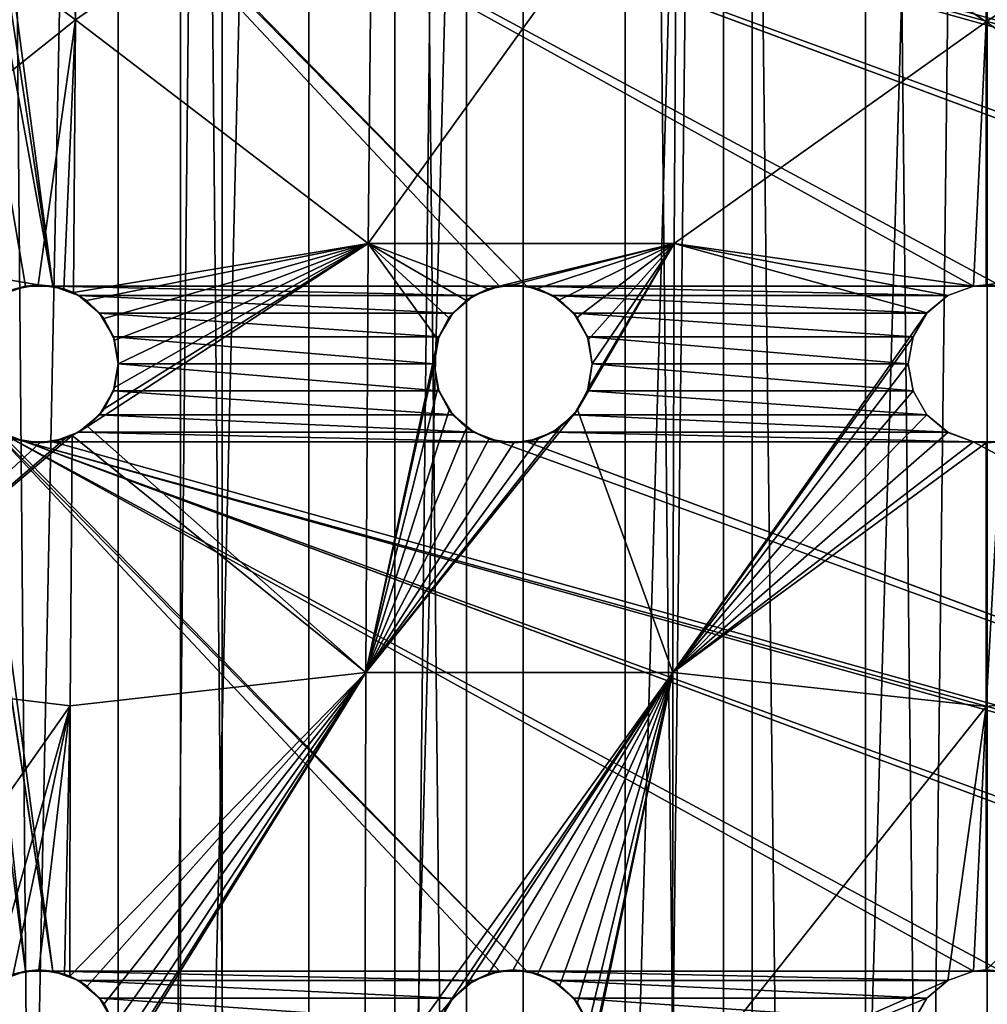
# Model space of a CAD drawing. Header units: millimetres. Extents: x -182 to 217, y -96 to 236.
# Tile 438 of 458: x 148 to 157, y 193 to 202. Entities that reach past the tile are written whole.
import ezdxf

# ---------------------------------------------------------------- set-up
doc = ezdxf.new("R2010")
doc.units = ezdxf.units.MM
doc.header["$LTSCALE"] = 52.148148
for name, color, linetype in [('1029', 7, 'CONTINUOUS'), ('1030', 7, 'CONTINUOUS'), ('1032', 7, 'CONTINUOUS'), ('1039', 7, 'CONTINUOUS'), ('1044', 7, 'CONTINUOUS'), ('1051', 7, 'CONTINUOUS'), ('1052', 7, 'CONTINUOUS'), ('1053', 7, 'CONTINUOUS'), ('1069', 7, 'CONTINUOUS'), ('1070', 7, 'CONTINUOUS'), ('1071', 7, 'CONTINUOUS'), ('1087', 7, 'CONTINUOUS'), ('1088', 7, 'CONTINUOUS'), ('1089', 7, 'CONTINUOUS'), ('1135', 7, 'CONTINUOUS')]:
    doc.layers.add(name, color=color, linetype=linetype)

msp = doc.modelspace()

# ---------------------------------------------------------------- linework, layer by layer
at = {"layer": '1029', "color": 7, "linetype": 'CONTINUOUS', "true_color": 0xaaaaaa}
for points in [[(149.9862, 233.5, -8.2561), (147.8455, 25.5, -6.9443), (147.8454, 233.5, -6.9443), (149.9862, 233.5, -8.2561)], [(149.9863, 25.5, -8.2562), (147.8455, 25.5, -6.9443), (149.9862, 233.5, -8.2561), (149.9863, 25.5, -8.2562)], [(152.3057, 233.5, -9.2169), (149.9863, 25.5, -8.2562), (149.9862, 233.5, -8.2561), (152.3057, 233.5, -9.2169)], [(152.3059, 25.5, -9.217), (149.9863, 25.5, -8.2562), (152.3057, 233.5, -9.2169), (152.3059, 25.5, -9.217)], [(154.747, 233.5, -9.803), (152.3059, 25.5, -9.217), (152.3057, 233.5, -9.2169), (154.747, 233.5, -9.803)], [(154.7472, 25.5, -9.803), (152.3059, 25.5, -9.217), (154.747, 233.5, -9.803), (154.7472, 25.5, -9.803)], [(157.25, 233.5, -10), (154.7472, 25.5, -9.803), (154.747, 233.5, -9.803), (157.25, 233.5, -10)], [(157.25, 25.5, -10), (154.7472, 25.5, -9.803), (157.25, 233.5, -10), (157.25, 25.5, -10)]]:
    msp.add_3dface(points, dxfattribs=at)
at = {"layer": '1030', "color": 7, "linetype": 'CONTINUOUS', "true_color": 0xaaaaaa}
for points in [[(147.8454, 233.5, 18.9443), (147.8455, 25.5, 18.9443), (149.9862, 233.5, 20.2561), (147.8454, 233.5, 18.9443)], [(147.8455, 25.5, 18.9443), (149.9863, 25.5, 20.2562), (149.9862, 233.5, 20.2561), (147.8455, 25.5, 18.9443)], [(149.9862, 233.5, 20.2561), (149.9863, 25.5, 20.2562), (152.3057, 233.5, 21.2169), (149.9862, 233.5, 20.2561)], [(149.9863, 25.5, 20.2562), (152.3059, 25.5, 21.217), (152.3057, 233.5, 21.2169), (149.9863, 25.5, 20.2562)], [(152.3057, 233.5, 21.2169), (152.3059, 25.5, 21.217), (154.747, 233.5, 21.803), (152.3057, 233.5, 21.2169)], [(152.3059, 25.5, 21.217), (154.7472, 25.5, 21.803), (154.747, 233.5, 21.803), (152.3059, 25.5, 21.217)], [(154.7472, 25.5, 21.803), (157.25, 25.5, 22), (154.747, 233.5, 21.803), (154.7472, 25.5, 21.803)], [(154.747, 233.5, 21.803), (157.25, 25.5, 22), (157.25, 233.5, 22), (154.747, 233.5, 21.803)]]:
    msp.add_3dface(points, dxfattribs=at)
at = {"layer": '1032', "color": 7, "linetype": 'CONTINUOUS', "true_color": 0xaaaaaa}
for points in [[(147.7681, 25.5, -4.3002), (149.5927, 25.5, -5.7203), (147.7681, 233.5, -4.3002), (147.7681, 25.5, -4.3002)], [(149.5927, 25.5, -5.7203), (149.5927, 233.5, -5.7203), (147.7681, 233.5, -4.3002), (149.5927, 25.5, -5.7203)], [(149.5927, 25.5, -5.7203), (151.6262, 25.5, -6.8208), (149.5927, 233.5, -5.7203), (149.5927, 25.5, -5.7203)], [(151.6262, 25.5, -6.8208), (151.6262, 233.5, -6.8208), (149.5927, 233.5, -5.7203), (151.6262, 25.5, -6.8208)], [(151.6262, 25.5, -6.8208), (153.8132, 25.5, -7.5716), (151.6262, 233.5, -6.8208), (151.6262, 25.5, -6.8208)], [(153.8132, 25.5, -7.5716), (153.8132, 233.5, -7.5716), (151.6262, 233.5, -6.8208), (153.8132, 25.5, -7.5716)], [(153.8132, 25.5, -7.5716), (156.0938, 25.5, -7.9522), (153.8132, 233.5, -7.5716), (153.8132, 25.5, -7.5716)], [(156.0938, 25.5, -7.9522), (156.0938, 233.5, -7.9522), (153.8132, 233.5, -7.5716), (156.0938, 25.5, -7.9522)], [(156.0938, 25.5, -7.9522), (158.4062, 25.5, -7.9522), (156.0938, 233.5, -7.9522), (156.0938, 25.5, -7.9522)], [(158.4062, 25.5, -7.9522), (158.4062, 233.5, -7.9522), (156.0938, 233.5, -7.9522), (158.4062, 25.5, -7.9522)]]:
    msp.add_3dface(points, dxfattribs=at)
at = {"layer": '1039', "color": 7, "linetype": 'CONTINUOUS', "true_color": 0xc8c8c8}
for points in [[(144.6009, 220.5, 12), (147.5452, 205.2435, 12), (148.3802, 199.7386, 12), (144.6009, 220.5, 12)], [(144.6009, 220.5, 12), (147.5, 199, 12), (148.1198, 193.2386, 12), (144.6009, 220.5, 12)], [(147.875, 199.6495, 12), (144.6009, 220.5, 12), (148.1198, 199.7386, 12), (147.875, 199.6495, 12)], [(148.1198, 199.7386, 12), (144.6009, 220.5, 12), (148.3802, 199.7386, 12), (148.1198, 199.7386, 12)], [(147.875, 193.1495, 12), (144.6009, 220.5, 12), (148.1198, 193.2386, 12), (147.875, 193.1495, 12)], [(147.5452, 205.2435, 12), (147.6755, 205.0179, 12), (148.3802, 199.7386, 12), (147.5452, 205.2435, 12)], [(147.6755, 205.0179, 12), (147.875, 204.8505, 12), (152.8802, 199.7386, 12), (147.6755, 205.0179, 12)], [(148.3802, 199.7386, 12), (147.6755, 205.0179, 12), (152.6198, 199.7386, 12), (148.3802, 199.7386, 12)], [(152.6198, 199.7386, 12), (147.6755, 205.0179, 12), (152.8802, 199.7386, 12), (152.6198, 199.7386, 12)], [(152.8802, 199.7386, 12), (147.875, 204.8505, 12), (157.1198, 199.7386, 12), (152.8802, 199.7386, 12)], [(157.1198, 199.7386, 12), (147.875, 204.8505, 12), (157.3802, 199.7386, 12), (157.1198, 199.7386, 12)], [(157.3802, 199.7386, 12), (147.875, 204.8505, 12), (161.6198, 199.7386, 12), (157.3802, 199.7386, 12)], [(147.875, 204.8505, 12), (148.1198, 204.7614, 12), (161.6198, 199.7386, 12), (147.875, 204.8505, 12)], [(148.1198, 204.7614, 12), (148.3802, 204.7614, 12), (166.3802, 199.7386, 12), (148.1198, 204.7614, 12)], [(161.8802, 199.7386, 12), (161.6198, 199.7386, 12), (148.1198, 204.7614, 12), (161.8802, 199.7386, 12)], [(161.8802, 199.7386, 12), (148.1198, 204.7614, 12), (166.1198, 199.7386, 12), (161.8802, 199.7386, 12)], [(166.1198, 199.7386, 12), (148.1198, 204.7614, 12), (166.3802, 199.7386, 12), (166.1198, 199.7386, 12)], [(148.3802, 204.7614, 12), (152.6198, 204.7614, 12), (166.3802, 199.7386, 12), (148.3802, 204.7614, 12)], [(152.6198, 204.7614, 12), (152.8802, 204.7614, 12), (166.3802, 199.7386, 12), (152.6198, 204.7614, 12)], [(166.625, 199.6495, 12), (166.3802, 199.7386, 12), (152.8802, 204.7614, 12), (166.625, 199.6495, 12)], [(152.8802, 204.7614, 12), (157.1198, 204.7614, 12), (166.625, 199.6495, 12), (152.8802, 204.7614, 12)], [(157.1198, 204.7614, 12), (157.3802, 204.7614, 12), (166.625, 199.6495, 12), (157.1198, 204.7614, 12)], [(148.625, 199.6495, 12), (148.3802, 199.7386, 12), (152.375, 199.6495, 12), (148.625, 199.6495, 12)], [(152.375, 199.6495, 12), (148.3802, 199.7386, 12), (152.6198, 199.7386, 12), (152.375, 199.6495, 12)], [(153.125, 199.6495, 12), (152.8802, 199.7386, 12), (156.875, 199.6495, 12), (153.125, 199.6495, 12)], [(156.875, 199.6495, 12), (152.8802, 199.7386, 12), (157.1198, 199.7386, 12), (156.875, 199.6495, 12)], [(148.8245, 199.4821, 12), (148.625, 199.6495, 12), (152.1755, 199.4821, 12), (148.8245, 199.4821, 12)], [(152.1755, 199.4821, 12), (148.625, 199.6495, 12), (152.375, 199.6495, 12), (152.1755, 199.4821, 12)], [(153.3245, 199.4821, 12), (153.125, 199.6495, 12), (156.6755, 199.4821, 12), (153.3245, 199.4821, 12)], [(156.6755, 199.4821, 12), (153.125, 199.6495, 12), (156.875, 199.6495, 12), (156.6755, 199.4821, 12)], [(148.9548, 199.2565, 12), (148.8245, 199.4821, 12), (152.0452, 199.2565, 12), (148.9548, 199.2565, 12)], [(152.0452, 199.2565, 12), (148.8245, 199.4821, 12), (152.1755, 199.4821, 12), (152.0452, 199.2565, 12)], [(153.4548, 199.2565, 12), (153.3245, 199.4821, 12), (156.5452, 199.2565, 12), (153.4548, 199.2565, 12)], [(156.5452, 199.2565, 12), (153.3245, 199.4821, 12), (156.6755, 199.4821, 12), (156.5452, 199.2565, 12)], [(149, 199, 12), (148.9548, 199.2565, 12), (152, 199, 12), (149, 199, 12)], [(152, 199, 12), (148.9548, 199.2565, 12), (152.0452, 199.2565, 12), (152, 199, 12)], [(153.5, 199, 12), (153.4548, 199.2565, 12), (156.5, 199, 12), (153.5, 199, 12)], [(156.5, 199, 12), (153.4548, 199.2565, 12), (156.5452, 199.2565, 12), (156.5, 199, 12)], [(147.5, 199, 12), (147.5452, 198.7435, 12), (148.3802, 193.2386, 12), (147.5, 199, 12)], [(148.1198, 193.2386, 12), (147.5, 199, 12), (148.3802, 193.2386, 12), (148.1198, 193.2386, 12)], [(148.9548, 198.7435, 12), (149, 199, 12), (152.0452, 198.7435, 12), (148.9548, 198.7435, 12)], [(152.0452, 198.7435, 12), (149, 199, 12), (152, 199, 12), (152.0452, 198.7435, 12)], [(153.4548, 198.7435, 12), (153.5, 199, 12), (156.5452, 198.7435, 12), (153.4548, 198.7435, 12)], [(156.5452, 198.7435, 12), (153.5, 199, 12), (156.5, 199, 12), (156.5452, 198.7435, 12)], [(147.5452, 198.7435, 12), (147.6755, 198.5179, 12), (148.3802, 193.2386, 12), (147.5452, 198.7435, 12)], [(148.8245, 198.5179, 12), (148.9548, 198.7435, 12), (152.1755, 198.5179, 12), (148.8245, 198.5179, 12)], [(152.1755, 198.5179, 12), (148.9548, 198.7435, 12), (152.0452, 198.7435, 12), (152.1755, 198.5179, 12)], [(153.3245, 198.5179, 12), (153.4548, 198.7435, 12), (156.6755, 198.5179, 12), (153.3245, 198.5179, 12)], [(156.6755, 198.5179, 12), (153.4548, 198.7435, 12), (156.5452, 198.7435, 12), (156.6755, 198.5179, 12)], [(147.6755, 198.5179, 12), (147.875, 198.3505, 12), (152.8802, 193.2386, 12), (147.6755, 198.5179, 12)], [(148.3802, 193.2386, 12), (147.6755, 198.5179, 12), (152.6198, 193.2386, 12), (148.3802, 193.2386, 12)], [(152.6198, 193.2386, 12), (147.6755, 198.5179, 12), (152.8802, 193.2386, 12), (152.6198, 193.2386, 12)], [(148.625, 198.3505, 12), (148.8245, 198.5179, 12), (152.375, 198.3505, 12), (148.625, 198.3505, 12)], [(152.375, 198.3505, 12), (148.8245, 198.5179, 12), (152.1755, 198.5179, 12), (152.375, 198.3505, 12)], [(153.125, 198.3505, 12), (153.3245, 198.5179, 12), (156.875, 198.3505, 12), (153.125, 198.3505, 12)], [(156.875, 198.3505, 12), (153.3245, 198.5179, 12), (156.6755, 198.5179, 12), (156.875, 198.3505, 12)], [(152.8802, 193.2386, 12), (147.875, 198.3505, 12), (157.1198, 193.2386, 12), (152.8802, 193.2386, 12)], [(157.1198, 193.2386, 12), (147.875, 198.3505, 12), (157.3802, 193.2386, 12), (157.1198, 193.2386, 12)], [(157.3802, 193.2386, 12), (147.875, 198.3505, 12), (161.6198, 193.2386, 12), (157.3802, 193.2386, 12)], [(147.875, 198.3505, 12), (148.1198, 198.2614, 12), (161.6198, 193.2386, 12), (147.875, 198.3505, 12)], [(148.3802, 198.2614, 12), (148.625, 198.3505, 12), (152.6198, 198.2614, 12), (148.3802, 198.2614, 12)], [(152.6198, 198.2614, 12), (148.625, 198.3505, 12), (152.375, 198.3505, 12), (152.6198, 198.2614, 12)], [(152.8802, 198.2614, 12), (153.125, 198.3505, 12), (157.1198, 198.2614, 12), (152.8802, 198.2614, 12)], [(157.1198, 198.2614, 12), (153.125, 198.3505, 12), (156.875, 198.3505, 12), (157.1198, 198.2614, 12)], [(148.1198, 198.2614, 12), (148.3802, 198.2614, 12), (166.3802, 193.2386, 12), (148.1198, 198.2614, 12)], [(161.8802, 193.2386, 12), (161.6198, 193.2386, 12), (148.1198, 198.2614, 12), (161.8802, 193.2386, 12)], [(161.8802, 193.2386, 12), (148.1198, 198.2614, 12), (166.1198, 193.2386, 12), (161.8802, 193.2386, 12)], [(166.1198, 193.2386, 12), (148.1198, 198.2614, 12), (166.3802, 193.2386, 12), (166.1198, 193.2386, 12)], [(148.3802, 198.2614, 12), (152.6198, 198.2614, 12), (166.3802, 193.2386, 12), (148.3802, 198.2614, 12)], [(152.6198, 198.2614, 12), (152.8802, 198.2614, 12), (166.3802, 193.2386, 12), (152.6198, 198.2614, 12)], [(166.625, 193.1495, 12), (166.3802, 193.2386, 12), (152.8802, 198.2614, 12), (166.625, 193.1495, 12)], [(152.8802, 198.2614, 12), (157.1198, 198.2614, 12), (166.625, 193.1495, 12), (152.8802, 198.2614, 12)], [(157.1198, 198.2614, 12), (157.3802, 198.2614, 12), (166.625, 193.1495, 12), (157.1198, 198.2614, 12)], [(148.625, 193.1495, 12), (148.3802, 193.2386, 12), (152.375, 193.1495, 12), (148.625, 193.1495, 12)], [(152.375, 193.1495, 12), (148.3802, 193.2386, 12), (152.6198, 193.2386, 12), (152.375, 193.1495, 12)], [(153.125, 193.1495, 12), (152.8802, 193.2386, 12), (156.875, 193.1495, 12), (153.125, 193.1495, 12)], [(156.875, 193.1495, 12), (152.8802, 193.2386, 12), (157.1198, 193.2386, 12), (156.875, 193.1495, 12)], [(148.8245, 192.9821, 12), (148.625, 193.1495, 12), (152.1755, 192.9821, 12), (148.8245, 192.9821, 12)], [(152.1755, 192.9821, 12), (148.625, 193.1495, 12), (152.375, 193.1495, 12), (152.1755, 192.9821, 12)], [(153.3245, 192.9821, 12), (153.125, 193.1495, 12), (156.6755, 192.9821, 12), (153.3245, 192.9821, 12)], [(156.6755, 192.9821, 12), (153.125, 193.1495, 12), (156.875, 193.1495, 12), (156.6755, 192.9821, 12)], [(148.9548, 192.7565, 12), (148.8245, 192.9821, 12), (152.0452, 192.7565, 12), (148.9548, 192.7565, 12)], [(152.0452, 192.7565, 12), (148.8245, 192.9821, 12), (152.1755, 192.9821, 12), (152.0452, 192.7565, 12)], [(153.4548, 192.7565, 12), (153.3245, 192.9821, 12), (156.5452, 192.7565, 12), (153.4548, 192.7565, 12)], [(156.5452, 192.7565, 12), (153.3245, 192.9821, 12), (156.6755, 192.9821, 12), (156.5452, 192.7565, 12)]]:
    msp.add_3dface(points, dxfattribs=at)
at = {"layer": '1044', "color": 7, "linetype": 'CONTINUOUS', "true_color": 0xc8c8c8}
for points in [[(145.9645, 204.2143, 15.4204), (148.596, 202.2654, 16.736), (148.4997, 204.7928, 16.4643), (145.9645, 204.2143, 15.4204)], [(148.596, 202.2654, 16.736), (148.6342, 204.8559, 16.5059), (148.4997, 204.7928, 16.4643), (148.596, 202.2654, 16.736)], [(148.596, 202.2654, 16.736), (151.4143, 204.2143, 17.402), (148.6342, 204.8559, 16.5059), (148.596, 202.2654, 16.736)], [(157.2382, 202.2452, 18.3502), (157.2381, 204.7501, 17.996), (154.3024, 204.2143, 17.9085), (157.2382, 202.2452, 18.3502)], [(157.2381, 204.7501, 17.996), (157.2382, 202.2452, 18.3502), (157.25, 204.75, 17.996), (157.2381, 204.7501, 17.996)], [(157.2382, 202.2452, 18.3502), (160.1743, 204.2143, 17.9112), (157.25, 204.75, 17.996), (157.2382, 202.2452, 18.3502)], [(145.9305, 200.1429, 15.598), (148.596, 202.2654, 16.736), (145.9645, 204.2143, 15.4204), (145.9305, 200.1429, 15.598)], [(151.3739, 200.1429, 17.8273), (151.4143, 204.2143, 17.402), (148.596, 202.2654, 16.736), (151.3739, 200.1429, 17.8273)], [(154.2791, 200.1429, 18.397), (154.3024, 204.2143, 17.9085), (151.3739, 200.1429, 17.8273), (154.2791, 200.1429, 18.397)], [(151.3739, 200.1429, 17.8273), (154.3024, 204.2143, 17.9085), (151.4143, 204.2143, 17.402), (151.3739, 200.1429, 17.8273)], [(154.2791, 200.1429, 18.397), (157.2382, 202.2452, 18.3502), (154.3024, 204.2143, 17.9085), (154.2791, 200.1429, 18.397)], [(160.1974, 200.1429, 18.4001), (160.1743, 204.2143, 17.9112), (157.2382, 202.2452, 18.3502), (160.1974, 200.1429, 18.4001)], [(148.596, 202.2654, 16.736), (145.9305, 200.1429, 15.598), (148.2426, 199.75, 16.7727), (148.596, 202.2654, 16.736)], [(148.4858, 199.712, 16.8784), (148.596, 202.2654, 16.736), (148.2426, 199.75, 16.7727), (148.4858, 199.712, 16.8784)], [(148.5752, 199.6758, 16.9178), (148.596, 202.2654, 16.736), (148.4858, 199.712, 16.8784), (148.5752, 199.6758, 16.9178)], [(148.5752, 199.6758, 16.9178), (151.3739, 200.1429, 17.8273), (148.596, 202.2654, 16.736), (148.5752, 199.6758, 16.9178)], [(157.2382, 202.2452, 18.3502), (154.2791, 200.1429, 18.397), (157.12, 199.7387, 18.6271), (157.2382, 202.2452, 18.3502)], [(157.2381, 199.7499, 18.6264), (157.2382, 202.2452, 18.3502), (157.12, 199.7387, 18.6271), (157.2381, 199.7499, 18.6264)], [(157.2381, 199.7499, 18.6264), (160.1974, 200.1429, 18.4001), (157.2382, 202.2452, 18.3502), (157.2381, 199.7499, 18.6264)], [(148.2426, 199.75, 16.7727), (145.9305, 200.1429, 15.598), (148.0001, 199.7071, 16.6688), (148.2426, 199.75, 16.7727)], [(148.7001, 199.5999, 16.9739), (151.3739, 200.1429, 17.8273), (148.5752, 199.6758, 16.9178), (148.7001, 199.5999, 16.9739)], [(148.8641, 199.4306, 17.0507), (151.3739, 200.1429, 17.8273), (148.7001, 199.5999, 16.9739), (148.8641, 199.4306, 17.0507)], [(151.3496, 196.0714, 18.0824), (151.3739, 200.1429, 17.8273), (148.7079, 198.406, 17.0469), (151.3496, 196.0714, 18.0824)], [(148.7079, 198.406, 17.0469), (151.3739, 200.1429, 17.8273), (148.8671, 198.5738, 17.103), (148.7079, 198.406, 17.0469)], [(148.9658, 199.224, 17.1041), (151.3739, 200.1429, 17.8273), (148.8641, 199.4306, 17.0507), (148.9658, 199.224, 17.1041)], [(148.8671, 198.5738, 17.103), (151.3739, 200.1429, 17.8273), (148.9662, 198.7774, 17.1311), (148.8671, 198.5738, 17.103)], [(149, 199, 17.1313), (151.3739, 200.1429, 17.8273), (148.9658, 199.224, 17.1041), (149, 199, 17.1313)], [(148.9662, 198.7774, 17.1311), (151.3739, 200.1429, 17.8273), (149, 199, 17.1313), (148.9662, 198.7774, 17.1311)], [(151.3739, 200.1429, 17.8273), (151.3496, 196.0714, 18.0824), (152.0357, 199.2285, 18.0688), (151.3739, 200.1429, 17.8273)], [(154.2791, 200.1429, 18.397), (151.3739, 200.1429, 17.8273), (152.5113, 199.711, 18.1357), (154.2791, 200.1429, 18.397)], [(152.5113, 199.711, 18.1357), (151.3739, 200.1429, 17.8273), (152.3028, 199.6021, 18.0997), (152.5113, 199.711, 18.1357)], [(152.3028, 199.6021, 18.0997), (151.3739, 200.1429, 17.8273), (152.1394, 199.4355, 18.0764), (152.3028, 199.6021, 18.0997)], [(152.1394, 199.4355, 18.0764), (151.3739, 200.1429, 17.8273), (152.0357, 199.2285, 18.0688), (152.1394, 199.4355, 18.0764)], [(152.7452, 199.75, 18.1806), (154.2791, 200.1429, 18.397), (152.5113, 199.711, 18.1357), (152.7452, 199.75, 18.1806)], [(152.9796, 199.714, 18.2295), (154.2791, 200.1429, 18.397), (152.7452, 199.75, 18.1806), (152.9796, 199.714, 18.2295)], [(153.1905, 199.607, 18.2779), (154.2791, 200.1429, 18.397), (152.9796, 199.714, 18.2295), (153.1905, 199.607, 18.2779)], [(153.3571, 199.4404, 18.3218), (154.2791, 200.1429, 18.397), (153.1905, 199.607, 18.2779), (153.3571, 199.4404, 18.3218)], [(153.4635, 199.2312, 18.3578), (154.2791, 200.1429, 18.397), (153.3571, 199.4404, 18.3218), (153.4635, 199.2312, 18.3578)], [(154.2652, 196.0714, 18.6902), (154.2791, 200.1429, 18.397), (153.3591, 198.5624, 18.3932), (154.2652, 196.0714, 18.6902)], [(153.3591, 198.5624, 18.3932), (154.2791, 200.1429, 18.397), (153.4638, 198.7698, 18.3953), (153.3591, 198.5624, 18.3932)], [(153.5, 199, 18.383), (154.2791, 200.1429, 18.397), (153.4635, 199.2312, 18.3578), (153.5, 199, 18.383)], [(153.4638, 198.7698, 18.3953), (154.2791, 200.1429, 18.397), (153.5, 199, 18.383), (153.4638, 198.7698, 18.3953)], [(154.2791, 200.1429, 18.397), (154.2652, 196.0714, 18.6902), (156.676, 199.4828, 18.6443), (154.2791, 200.1429, 18.397)], [(157.12, 199.7387, 18.6271), (154.2791, 200.1429, 18.397), (156.8756, 199.6499, 18.6329), (157.12, 199.7387, 18.6271)], [(156.8756, 199.6499, 18.6329), (154.2791, 200.1429, 18.397), (156.676, 199.4828, 18.6443), (156.8756, 199.6499, 18.6329)], [(157.38, 199.7387, 18.6271), (160.1974, 200.1429, 18.4001), (157.2381, 199.7499, 18.6264), (157.38, 199.7387, 18.6271)], [(156.676, 199.4828, 18.6443), (154.2652, 196.0714, 18.6902), (156.5454, 199.2571, 18.6611), (156.676, 199.4828, 18.6443)], [(151.3496, 196.0714, 18.0824), (152, 199, 18.078), (152.0357, 199.2285, 18.0688), (151.3496, 196.0714, 18.0824)], [(156.5454, 199.2571, 18.6611), (154.2652, 196.0714, 18.6902), (156.5, 199, 18.6821), (156.5454, 199.2571, 18.6611)], [(152, 199, 18.078), (151.3496, 196.0714, 18.0824), (152.0358, 198.7709, 18.1038), (152, 199, 18.078)], [(156.5, 199, 18.6821), (154.2652, 196.0714, 18.6902), (156.5454, 198.743, 18.7053), (156.5, 199, 18.6821)], [(152.0358, 198.7709, 18.1038), (151.3496, 196.0714, 18.0824), (152.1411, 198.5621, 18.1439), (152.0358, 198.7709, 18.1038)], [(156.5454, 198.743, 18.7053), (154.2652, 196.0714, 18.6902), (156.6761, 198.5171, 18.7273), (156.5454, 198.743, 18.7053)], [(151.3496, 196.0714, 18.0824), (154.2652, 196.0714, 18.6902), (153.3591, 198.5624, 18.3932), (151.3496, 196.0714, 18.0824)], [(153.1956, 198.3967, 18.3761), (151.3496, 196.0714, 18.0824), (153.3591, 198.5624, 18.3932), (153.1956, 198.3967, 18.3761)], [(152.1411, 198.5621, 18.1439), (151.3496, 196.0714, 18.0824), (152.3077, 198.3943, 18.1943), (152.1411, 198.5621, 18.1439)], [(156.6761, 198.5171, 18.7273), (154.2652, 196.0714, 18.6902), (156.8759, 198.35, 18.7447), (156.6761, 198.5171, 18.7273)], [(148.5642, 198.319, 16.9912), (151.3496, 196.0714, 18.0824), (148.7079, 198.406, 17.0469), (148.5642, 198.319, 16.9912)], [(152.9879, 198.2887, 18.3448), (151.3496, 196.0714, 18.0824), (153.1956, 198.3967, 18.3761), (152.9879, 198.2887, 18.3448)], [(152.3077, 198.3943, 18.1943), (151.3496, 196.0714, 18.0824), (152.5197, 198.2862, 18.2489), (152.3077, 198.3943, 18.1943)], [(156.8759, 198.35, 18.7447), (154.2652, 196.0714, 18.6902), (157.1202, 198.2613, 18.7543), (156.8759, 198.35, 18.7447)], [(148.5455, 195.7554, 17.0893), (148.5642, 198.319, 16.9912), (145.9101, 196.0714, 15.7045), (148.5455, 195.7554, 17.0893)], [(145.9101, 196.0714, 15.7045), (148.5642, 198.319, 16.9912), (148.4984, 198.2923, 16.9645), (145.9101, 196.0714, 15.7045)], [(148.2569, 198.25, 16.8616), (145.9101, 196.0714, 15.7045), (148.4984, 198.2923, 16.9645), (148.2569, 198.25, 16.8616)], [(148.0116, 198.2889, 16.7494), (145.9101, 196.0714, 15.7045), (148.2569, 198.25, 16.8616), (148.0116, 198.2889, 16.7494)], [(148.5455, 195.7554, 17.0893), (151.3496, 196.0714, 18.0824), (148.5642, 198.319, 16.9912), (148.5455, 195.7554, 17.0893)], [(152.7549, 198.25, 18.301), (151.3496, 196.0714, 18.0824), (152.9879, 198.2887, 18.3448), (152.7549, 198.25, 18.301)], [(152.5197, 198.2862, 18.2489), (151.3496, 196.0714, 18.0824), (152.7549, 198.25, 18.301), (152.5197, 198.2862, 18.2489)], [(154.2652, 196.0714, 18.6902), (157.2381, 198.2501, 18.7556), (157.1202, 198.2613, 18.7543), (154.2652, 196.0714, 18.6902)], [(157.2381, 195.75, 18.9094), (157.2381, 198.2501, 18.7556), (154.2652, 196.0714, 18.6902), (157.2381, 195.75, 18.9094)], [(157.2381, 195.75, 18.9094), (160.2112, 196.0714, 18.6934), (157.3798, 198.2613, 18.7543), (157.2381, 195.75, 18.9094)], [(157.2381, 198.2501, 18.7556), (157.2381, 195.75, 18.9094), (157.3798, 198.2613, 18.7543), (157.2381, 198.2501, 18.7556)], [(145.9032, 192, 15.74), (148.5455, 195.7554, 17.0893), (145.9101, 196.0714, 15.7045), (145.9032, 192, 15.74)], [(148.7051, 193.0961, 17.2127), (151.3496, 196.0714, 18.0824), (148.542, 193.1908, 17.14), (148.7051, 193.0961, 17.2127)], [(148.542, 193.1908, 17.14), (151.3496, 196.0714, 18.0824), (148.5455, 195.7554, 17.0893), (148.542, 193.1908, 17.14)], [(148.8668, 192.9267, 17.2838), (151.3496, 196.0714, 18.0824), (148.7051, 193.0961, 17.2127), (148.8668, 192.9267, 17.2838)], [(148.9665, 192.7218, 17.3274), (151.3496, 196.0714, 18.0824), (148.8668, 192.9267, 17.2838), (148.9665, 192.7218, 17.3274)], [(151.3415, 192, 18.1675), (151.3496, 196.0714, 18.0824), (148.8671, 192.0737, 17.2876), (151.3415, 192, 18.1675)], [(148.8671, 192.0737, 17.2876), (151.3496, 196.0714, 18.0824), (148.9665, 192.2784, 17.3294), (148.8671, 192.0737, 17.2876)], [(148.9665, 192.2784, 17.3294), (151.3496, 196.0714, 18.0824), (149, 192.5, 17.3427), (148.9665, 192.2784, 17.3294)], [(149, 192.5, 17.3427), (151.3496, 196.0714, 18.0824), (148.9665, 192.7218, 17.3274), (149, 192.5, 17.3427)], [(151.3415, 192, 18.1675), (154.2652, 196.0714, 18.6902), (151.3496, 196.0714, 18.0824), (151.3415, 192, 18.1675)], [(154.2652, 196.0714, 18.6902), (151.3415, 192, 18.1675), (152.1394, 192.9355, 18.3754), (154.2652, 196.0714, 18.6902)], [(152.304, 193.103, 18.4132), (154.2652, 196.0714, 18.6902), (152.1394, 192.9355, 18.3754), (152.304, 193.103, 18.4132)], [(152.5143, 193.212, 18.4605), (154.2652, 196.0714, 18.6902), (152.304, 193.103, 18.4132), (152.5143, 193.212, 18.4605)], [(152.7492, 193.25, 18.5116), (154.2652, 196.0714, 18.6902), (152.5143, 193.212, 18.4605), (152.7492, 193.25, 18.5116)], [(152.9836, 193.2127, 18.561), (154.2652, 196.0714, 18.6902), (152.7492, 193.25, 18.5116), (152.9836, 193.2127, 18.561)], [(153.1936, 193.1048, 18.6038), (154.2652, 196.0714, 18.6902), (152.9836, 193.2127, 18.561), (153.1936, 193.1048, 18.6038)], [(153.3587, 192.9381, 18.6368), (154.2652, 196.0714, 18.6902), (153.1936, 193.1048, 18.6038), (153.3587, 192.9381, 18.6368)], [(153.4639, 192.7299, 18.6579), (154.2652, 196.0714, 18.6902), (153.3587, 192.9381, 18.6368), (153.4639, 192.7299, 18.6579)], [(154.2605, 192, 18.7879), (154.2652, 196.0714, 18.6902), (153.4639, 192.2702, 18.6605), (154.2605, 192, 18.7879)], [(153.4639, 192.2702, 18.6605), (154.2652, 196.0714, 18.6902), (153.5, 192.5, 18.6659), (153.4639, 192.2702, 18.6605)], [(153.5, 192.5, 18.6659), (154.2652, 196.0714, 18.6902), (153.4639, 192.7299, 18.6579), (153.5, 192.5, 18.6659)], [(154.2605, 192, 18.7879), (157.2381, 195.75, 18.9094), (154.2652, 196.0714, 18.6902), (154.2605, 192, 18.7879)], [(157.3802, 193.2386, 18.986), (160.2112, 196.0714, 18.6934), (157.238, 193.2499, 18.9862), (157.3802, 193.2386, 18.986)], [(157.238, 193.2499, 18.9862), (160.2112, 196.0714, 18.6934), (157.2381, 195.75, 18.9094), (157.238, 193.2499, 18.9862)], [(148.5455, 195.7554, 17.0893), (145.9032, 192, 15.74), (147.7894, 193.0919, 16.788), (148.5455, 195.7554, 17.0893)], [(148.0035, 193.2083, 16.891), (148.5455, 195.7554, 17.0893), (147.7894, 193.0919, 16.788), (148.0035, 193.2083, 16.891)], [(148.2484, 193.25, 17.0059), (148.5455, 195.7554, 17.0893), (148.0035, 193.2083, 16.891), (148.2484, 193.25, 17.0059)], [(148.4923, 193.2098, 17.1175), (148.5455, 195.7554, 17.0893), (148.2484, 193.25, 17.0059), (148.4923, 193.2098, 17.1175)], [(148.542, 193.1908, 17.14), (148.5455, 195.7554, 17.0893), (148.4923, 193.2098, 17.1175), (148.542, 193.1908, 17.14)], [(157.2381, 195.75, 18.9094), (154.2605, 192, 18.7879), (156.875, 193.1495, 18.9845), (157.2381, 195.75, 18.9094)], [(157.1198, 193.2386, 18.986), (157.2381, 195.75, 18.9094), (156.875, 193.1495, 18.9845), (157.1198, 193.2386, 18.986)], [(157.238, 193.2499, 18.9862), (157.2381, 195.75, 18.9094), (157.1198, 193.2386, 18.986), (157.238, 193.2499, 18.9862)], [(156.875, 193.1495, 18.9845), (154.2605, 192, 18.7879), (156.6755, 192.9821, 18.9823), (156.875, 193.1495, 18.9845)], [(152.1394, 192.9355, 18.3754), (151.3415, 192, 18.1675), (152.0355, 192.7279, 18.3515), (152.1394, 192.9355, 18.3754)], [(156.6755, 192.9821, 18.9823), (154.2605, 192, 18.7879), (156.5452, 192.7565, 18.9809), (156.6755, 192.9821, 18.9823)]]:
    msp.add_3dface(points, dxfattribs=at)
at = {"layer": '1051', "color": 7, "linetype": 'CONTINUOUS', "true_color": 0xc8c8c8}
for points in [[(147.875, 199.6495, 12), (148.1198, 199.7386, 12), (148.0001, 199.7071, 16.6688), (147.875, 199.6495, 12)], [(148.1198, 199.7386, 12), (148.2426, 199.75, 16.7727), (148.0001, 199.7071, 16.6688), (148.1198, 199.7386, 12)], [(148.1198, 199.7386, 12), (148.3802, 199.7386, 12), (148.2426, 199.75, 16.7727), (148.1198, 199.7386, 12)], [(148.3802, 199.7386, 12), (148.4858, 199.712, 16.8784), (148.2426, 199.75, 16.7727), (148.3802, 199.7386, 12)], [(148.3802, 199.7386, 12), (148.625, 199.6495, 12), (148.4858, 199.712, 16.8784), (148.3802, 199.7386, 12)], [(148.625, 199.6495, 12), (148.5752, 199.6758, 16.9178), (148.4858, 199.712, 16.8784), (148.625, 199.6495, 12)], [(148.625, 199.6495, 12), (148.7001, 199.5999, 16.9739), (148.5752, 199.6758, 16.9178), (148.625, 199.6495, 12)], [(148.625, 199.6495, 12), (148.8245, 199.4821, 12), (148.7001, 199.5999, 16.9739), (148.625, 199.6495, 12)], [(148.8245, 199.4821, 12), (148.8641, 199.4306, 17.0507), (148.7001, 199.5999, 16.9739), (148.8245, 199.4821, 12)], [(148.8245, 199.4821, 12), (148.9548, 199.2565, 12), (148.8641, 199.4306, 17.0507), (148.8245, 199.4821, 12)], [(148.9548, 199.2565, 12), (148.9658, 199.224, 17.1041), (148.8641, 199.4306, 17.0507), (148.9548, 199.2565, 12)], [(148.9548, 199.2565, 12), (149, 199, 12), (148.9658, 199.224, 17.1041), (148.9548, 199.2565, 12)], [(149, 199, 12), (149, 199, 17.1313), (148.9658, 199.224, 17.1041), (149, 199, 12)]]:
    msp.add_3dface(points, dxfattribs=at)
at = {"layer": '1052', "color": 7, "linetype": 'CONTINUOUS', "true_color": 0xc8c8c8}
for points in [[(149, 199, 12), (148.9548, 198.7435, 12), (149, 199, 17.1313), (149, 199, 12)], [(148.9548, 198.7435, 12), (148.9662, 198.7774, 17.1311), (149, 199, 17.1313), (148.9548, 198.7435, 12)], [(148.9548, 198.7435, 12), (148.8245, 198.5179, 12), (148.8671, 198.5738, 17.103), (148.9548, 198.7435, 12)], [(148.9548, 198.7435, 12), (148.8671, 198.5738, 17.103), (148.9662, 198.7774, 17.1311), (148.9548, 198.7435, 12)], [(148.8245, 198.5179, 12), (148.625, 198.3505, 12), (148.7079, 198.406, 17.0469), (148.8245, 198.5179, 12)], [(148.8245, 198.5179, 12), (148.7079, 198.406, 17.0469), (148.8671, 198.5738, 17.103), (148.8245, 198.5179, 12)], [(148.1198, 198.2614, 12), (147.875, 198.3505, 12), (148.0116, 198.2889, 16.7494), (148.1198, 198.2614, 12)], [(148.625, 198.3505, 12), (148.3802, 198.2614, 12), (148.5642, 198.319, 16.9912), (148.625, 198.3505, 12)], [(148.625, 198.3505, 12), (148.5642, 198.319, 16.9912), (148.7079, 198.406, 17.0469), (148.625, 198.3505, 12)], [(148.1198, 198.2614, 12), (148.0116, 198.2889, 16.7494), (148.2569, 198.25, 16.8616), (148.1198, 198.2614, 12)], [(148.3802, 198.2614, 12), (148.1198, 198.2614, 12), (148.2569, 198.25, 16.8616), (148.3802, 198.2614, 12)], [(148.3802, 198.2614, 12), (148.2569, 198.25, 16.8616), (148.4984, 198.2923, 16.9645), (148.3802, 198.2614, 12)], [(148.5642, 198.319, 16.9912), (148.3802, 198.2614, 12), (148.4984, 198.2923, 16.9645), (148.5642, 198.319, 16.9912)]]:
    msp.add_3dface(points, dxfattribs=at)
at = {"layer": '1053', "color": 7, "linetype": 'CONTINUOUS', "true_color": 0xc8c8c8}
for points in [[(147.875, 193.1495, 12), (148.1198, 193.2386, 12), (148.0035, 193.2083, 16.891), (147.875, 193.1495, 12)], [(148.1198, 193.2386, 12), (148.2484, 193.25, 17.0059), (148.0035, 193.2083, 16.891), (148.1198, 193.2386, 12)], [(148.1198, 193.2386, 12), (148.3802, 193.2386, 12), (148.2484, 193.25, 17.0059), (148.1198, 193.2386, 12)], [(148.3802, 193.2386, 12), (148.4923, 193.2098, 17.1175), (148.2484, 193.25, 17.0059), (148.3802, 193.2386, 12)], [(148.3802, 193.2386, 12), (148.625, 193.1495, 12), (148.4923, 193.2098, 17.1175), (148.3802, 193.2386, 12)], [(148.625, 193.1495, 12), (148.542, 193.1908, 17.14), (148.4923, 193.2098, 17.1175), (148.625, 193.1495, 12)], [(148.625, 193.1495, 12), (148.7051, 193.0961, 17.2127), (148.542, 193.1908, 17.14), (148.625, 193.1495, 12)], [(148.625, 193.1495, 12), (148.8245, 192.9821, 12), (148.7051, 193.0961, 17.2127), (148.625, 193.1495, 12)], [(148.8245, 192.9821, 12), (148.8668, 192.9267, 17.2838), (148.7051, 193.0961, 17.2127), (148.8245, 192.9821, 12)], [(148.8245, 192.9821, 12), (148.9548, 192.7565, 12), (148.8668, 192.9267, 17.2838), (148.8245, 192.9821, 12)], [(148.9548, 192.7565, 12), (148.9665, 192.7218, 17.3274), (148.8668, 192.9267, 17.2838), (148.9548, 192.7565, 12)]]:
    msp.add_3dface(points, dxfattribs=at)
at = {"layer": '1069', "color": 7, "linetype": 'CONTINUOUS', "true_color": 0xc8c8c8}
for points in [[(152.375, 199.6495, 12), (152.6198, 199.7386, 12), (152.5113, 199.711, 18.1357), (152.375, 199.6495, 12)], [(152.6198, 199.7386, 12), (152.7452, 199.75, 18.1806), (152.5113, 199.711, 18.1357), (152.6198, 199.7386, 12)], [(152.6198, 199.7386, 12), (152.8802, 199.7386, 12), (152.7452, 199.75, 18.1806), (152.6198, 199.7386, 12)], [(152.8802, 199.7386, 12), (152.9796, 199.714, 18.2295), (152.7452, 199.75, 18.1806), (152.8802, 199.7386, 12)], [(152.8802, 199.7386, 12), (153.125, 199.6495, 12), (152.9796, 199.714, 18.2295), (152.8802, 199.7386, 12)], [(152.1755, 199.4821, 12), (152.375, 199.6495, 12), (152.3028, 199.6021, 18.0997), (152.1755, 199.4821, 12)], [(152.375, 199.6495, 12), (152.5113, 199.711, 18.1357), (152.3028, 199.6021, 18.0997), (152.375, 199.6495, 12)], [(153.125, 199.6495, 12), (153.1905, 199.607, 18.2779), (152.9796, 199.714, 18.2295), (153.125, 199.6495, 12)], [(153.125, 199.6495, 12), (153.3245, 199.4821, 12), (153.1905, 199.607, 18.2779), (153.125, 199.6495, 12)], [(152.1755, 199.4821, 12), (152.3028, 199.6021, 18.0997), (152.1394, 199.4355, 18.0764), (152.1755, 199.4821, 12)], [(153.3245, 199.4821, 12), (153.3571, 199.4404, 18.3218), (153.1905, 199.607, 18.2779), (153.3245, 199.4821, 12)], [(152.0452, 199.2565, 12), (152.1755, 199.4821, 12), (152.1394, 199.4355, 18.0764), (152.0452, 199.2565, 12)], [(153.3245, 199.4821, 12), (153.4548, 199.2565, 12), (153.3571, 199.4404, 18.3218), (153.3245, 199.4821, 12)], [(152.0452, 199.2565, 12), (152.1394, 199.4355, 18.0764), (152.0357, 199.2285, 18.0688), (152.0452, 199.2565, 12)], [(153.4548, 199.2565, 12), (153.4635, 199.2312, 18.3578), (153.3571, 199.4404, 18.3218), (153.4548, 199.2565, 12)], [(152, 199, 12), (152.0452, 199.2565, 12), (152, 199, 18.078), (152, 199, 12)], [(152, 199, 18.078), (152.0452, 199.2565, 12), (152.0357, 199.2285, 18.0688), (152, 199, 18.078)], [(153.4548, 199.2565, 12), (153.5, 199, 12), (153.4635, 199.2312, 18.3578), (153.4548, 199.2565, 12)], [(153.5, 199, 12), (153.5, 199, 18.383), (153.4635, 199.2312, 18.3578), (153.5, 199, 12)]]:
    msp.add_3dface(points, dxfattribs=at)
at = {"layer": '1070', "color": 7, "linetype": 'CONTINUOUS', "true_color": 0xc8c8c8}
for points in [[(152.0452, 198.7435, 12), (152, 199, 12), (152.0358, 198.7709, 18.1038), (152.0452, 198.7435, 12)], [(152, 199, 12), (152, 199, 18.078), (152.0358, 198.7709, 18.1038), (152, 199, 12)], [(153.5, 199, 12), (153.4548, 198.7435, 12), (153.5, 199, 18.383), (153.5, 199, 12)], [(153.4548, 198.7435, 12), (153.4638, 198.7698, 18.3953), (153.5, 199, 18.383), (153.4548, 198.7435, 12)], [(152.0452, 198.7435, 12), (152.0358, 198.7709, 18.1038), (152.1411, 198.5621, 18.1439), (152.0452, 198.7435, 12)], [(152.1755, 198.5179, 12), (152.0452, 198.7435, 12), (152.1411, 198.5621, 18.1439), (152.1755, 198.5179, 12)], [(153.4548, 198.7435, 12), (153.3245, 198.5179, 12), (153.3591, 198.5624, 18.3932), (153.4548, 198.7435, 12)], [(153.4548, 198.7435, 12), (153.3591, 198.5624, 18.3932), (153.4638, 198.7698, 18.3953), (153.4548, 198.7435, 12)], [(152.1755, 198.5179, 12), (152.1411, 198.5621, 18.1439), (152.3077, 198.3943, 18.1943), (152.1755, 198.5179, 12)], [(152.375, 198.3505, 12), (152.1755, 198.5179, 12), (152.3077, 198.3943, 18.1943), (152.375, 198.3505, 12)], [(153.3245, 198.5179, 12), (153.125, 198.3505, 12), (153.1956, 198.3967, 18.3761), (153.3245, 198.5179, 12)], [(153.3245, 198.5179, 12), (153.1956, 198.3967, 18.3761), (153.3591, 198.5624, 18.3932), (153.3245, 198.5179, 12)], [(152.375, 198.3505, 12), (152.3077, 198.3943, 18.1943), (152.5197, 198.2862, 18.2489), (152.375, 198.3505, 12)], [(152.6198, 198.2614, 12), (152.375, 198.3505, 12), (152.5197, 198.2862, 18.2489), (152.6198, 198.2614, 12)], [(153.125, 198.3505, 12), (152.8802, 198.2614, 12), (152.9879, 198.2887, 18.3448), (153.125, 198.3505, 12)], [(153.125, 198.3505, 12), (152.9879, 198.2887, 18.3448), (153.1956, 198.3967, 18.3761), (153.125, 198.3505, 12)], [(152.6198, 198.2614, 12), (152.5197, 198.2862, 18.2489), (152.7549, 198.25, 18.301), (152.6198, 198.2614, 12)], [(152.8802, 198.2614, 12), (152.6198, 198.2614, 12), (152.7549, 198.25, 18.301), (152.8802, 198.2614, 12)], [(152.8802, 198.2614, 12), (152.7549, 198.25, 18.301), (152.9879, 198.2887, 18.3448), (152.8802, 198.2614, 12)]]:
    msp.add_3dface(points, dxfattribs=at)
at = {"layer": '1071', "color": 7, "linetype": 'CONTINUOUS', "true_color": 0xc8c8c8}
for points in [[(152.375, 193.1495, 12), (152.5143, 193.212, 18.4605), (152.304, 193.103, 18.4132), (152.375, 193.1495, 12)], [(152.375, 193.1495, 12), (152.6198, 193.2386, 12), (152.5143, 193.212, 18.4605), (152.375, 193.1495, 12)], [(152.6198, 193.2386, 12), (152.7492, 193.25, 18.5116), (152.5143, 193.212, 18.4605), (152.6198, 193.2386, 12)], [(152.6198, 193.2386, 12), (152.8802, 193.2386, 12), (152.7492, 193.25, 18.5116), (152.6198, 193.2386, 12)], [(152.8802, 193.2386, 12), (152.9836, 193.2127, 18.561), (152.7492, 193.25, 18.5116), (152.8802, 193.2386, 12)], [(152.8802, 193.2386, 12), (153.125, 193.1495, 12), (152.9836, 193.2127, 18.561), (152.8802, 193.2386, 12)], [(153.125, 193.1495, 12), (153.1936, 193.1048, 18.6038), (152.9836, 193.2127, 18.561), (153.125, 193.1495, 12)], [(152.1755, 192.9821, 12), (152.304, 193.103, 18.4132), (152.1394, 192.9355, 18.3754), (152.1755, 192.9821, 12)], [(152.1755, 192.9821, 12), (152.375, 193.1495, 12), (152.304, 193.103, 18.4132), (152.1755, 192.9821, 12)], [(153.125, 193.1495, 12), (153.3245, 192.9821, 12), (153.1936, 193.1048, 18.6038), (153.125, 193.1495, 12)], [(153.3245, 192.9821, 12), (153.3587, 192.9381, 18.6368), (153.1936, 193.1048, 18.6038), (153.3245, 192.9821, 12)], [(152.0452, 192.7565, 12), (152.1394, 192.9355, 18.3754), (152.0355, 192.7279, 18.3515), (152.0452, 192.7565, 12)], [(152.0452, 192.7565, 12), (152.1755, 192.9821, 12), (152.1394, 192.9355, 18.3754), (152.0452, 192.7565, 12)], [(153.3245, 192.9821, 12), (153.4548, 192.7565, 12), (153.3587, 192.9381, 18.6368), (153.3245, 192.9821, 12)], [(153.4548, 192.7565, 12), (153.4639, 192.7299, 18.6579), (153.3587, 192.9381, 18.6368), (153.4548, 192.7565, 12)]]:
    msp.add_3dface(points, dxfattribs=at)
at = {"layer": '1087', "color": 7, "linetype": 'CONTINUOUS', "true_color": 0xc8c8c8}
for points in [[(156.875, 199.6495, 12), (157.1198, 199.7386, 12), (156.8756, 199.6499, 18.6329), (156.875, 199.6495, 12)], [(157.1198, 199.7386, 12), (157.12, 199.7387, 18.6271), (156.8756, 199.6499, 18.6329), (157.1198, 199.7386, 12)], [(157.1198, 199.7386, 12), (157.3802, 199.7386, 12), (157.12, 199.7387, 18.6271), (157.1198, 199.7386, 12)], [(157.3802, 199.7386, 12), (157.2381, 199.7499, 18.6264), (157.12, 199.7387, 18.6271), (157.3802, 199.7386, 12)], [(157.3802, 199.7386, 12), (157.38, 199.7387, 18.6271), (157.2381, 199.7499, 18.6264), (157.3802, 199.7386, 12)], [(156.6755, 199.4821, 12), (156.875, 199.6495, 12), (156.676, 199.4828, 18.6443), (156.6755, 199.4821, 12)], [(156.875, 199.6495, 12), (156.8756, 199.6499, 18.6329), (156.676, 199.4828, 18.6443), (156.875, 199.6495, 12)], [(156.5452, 199.2565, 12), (156.6755, 199.4821, 12), (156.5454, 199.2571, 18.6611), (156.5452, 199.2565, 12)], [(156.6755, 199.4821, 12), (156.676, 199.4828, 18.6443), (156.5454, 199.2571, 18.6611), (156.6755, 199.4821, 12)], [(156.5452, 199.2565, 12), (156.5454, 199.2571, 18.6611), (156.5, 199, 18.6821), (156.5452, 199.2565, 12)], [(156.5, 199, 12), (156.5452, 199.2565, 12), (156.5, 199, 18.6821), (156.5, 199, 12)]]:
    msp.add_3dface(points, dxfattribs=at)
at = {"layer": '1088', "color": 7, "linetype": 'CONTINUOUS', "true_color": 0xc8c8c8}
for points in [[(156.5452, 198.7435, 12), (156.5, 199, 12), (156.5454, 198.743, 18.7053), (156.5452, 198.7435, 12)], [(156.5, 199, 12), (156.5, 199, 18.6821), (156.5454, 198.743, 18.7053), (156.5, 199, 12)], [(156.6755, 198.5179, 12), (156.5452, 198.7435, 12), (156.5454, 198.743, 18.7053), (156.6755, 198.5179, 12)], [(156.6755, 198.5179, 12), (156.5454, 198.743, 18.7053), (156.6761, 198.5171, 18.7273), (156.6755, 198.5179, 12)], [(156.875, 198.3505, 12), (156.6755, 198.5179, 12), (156.6761, 198.5171, 18.7273), (156.875, 198.3505, 12)], [(156.875, 198.3505, 12), (156.6761, 198.5171, 18.7273), (156.8759, 198.35, 18.7447), (156.875, 198.3505, 12)], [(157.1198, 198.2614, 12), (156.875, 198.3505, 12), (156.8759, 198.35, 18.7447), (157.1198, 198.2614, 12)], [(157.1198, 198.2614, 12), (156.8759, 198.35, 18.7447), (157.1202, 198.2613, 18.7543), (157.1198, 198.2614, 12)], [(157.3802, 198.2614, 12), (157.1198, 198.2614, 12), (157.3798, 198.2613, 18.7543), (157.3802, 198.2614, 12)], [(157.1198, 198.2614, 12), (157.2381, 198.2501, 18.7556), (157.3798, 198.2613, 18.7543), (157.1198, 198.2614, 12)], [(157.2381, 198.2501, 18.7556), (157.1198, 198.2614, 12), (157.1202, 198.2613, 18.7543), (157.2381, 198.2501, 18.7556)]]:
    msp.add_3dface(points, dxfattribs=at)
at = {"layer": '1089', "color": 7, "linetype": 'CONTINUOUS', "true_color": 0xc8c8c8}
for points in [[(156.875, 193.1495, 12), (157.1198, 193.2386, 12), (156.875, 193.1495, 18.9845), (156.875, 193.1495, 12)], [(157.1198, 193.2386, 12), (157.1198, 193.2386, 18.986), (156.875, 193.1495, 18.9845), (157.1198, 193.2386, 12)], [(157.3802, 193.2386, 12), (157.238, 193.2499, 18.9862), (157.1198, 193.2386, 18.986), (157.3802, 193.2386, 12)], [(157.1198, 193.2386, 12), (157.3802, 193.2386, 12), (157.1198, 193.2386, 18.986), (157.1198, 193.2386, 12)], [(157.3802, 193.2386, 12), (157.3802, 193.2386, 18.986), (157.238, 193.2499, 18.9862), (157.3802, 193.2386, 12)], [(156.6755, 192.9821, 12), (156.875, 193.1495, 12), (156.875, 193.1495, 18.9845), (156.6755, 192.9821, 12)], [(156.6755, 192.9821, 12), (156.875, 193.1495, 18.9845), (156.6755, 192.9821, 18.9823), (156.6755, 192.9821, 12)], [(156.5452, 192.7565, 12), (156.6755, 192.9821, 12), (156.6755, 192.9821, 18.9823), (156.5452, 192.7565, 12)], [(156.5452, 192.7565, 12), (156.6755, 192.9821, 18.9823), (156.5452, 192.7565, 18.9809), (156.5452, 192.7565, 12)]]:
    msp.add_3dface(points, dxfattribs=at)
at = {"layer": '1135', "linetype": 'CONTINUOUS'}
for points in [[(150.8089, 230.3947, 20.5529), (152.8439, 230.4749, 21.2926), (150.8089, 153.6053, 20.5529), (150.8089, 230.3947, 20.5529)], [(152.8439, 230.4749, 21.2926), (152.8439, 153.5251, 21.2926), (150.8089, 153.6053, 20.5529), (152.8439, 230.4749, 21.2926)], [(152.8439, 230.4749, 21.2926), (155.0188, 230.4971, 21.7575), (152.8439, 153.5251, 21.2926), (152.8439, 230.4749, 21.2926)], [(155.0188, 230.4971, 21.7575), (155.0188, 153.5029, 21.7575), (152.8439, 153.5251, 21.2926), (155.0188, 230.4971, 21.7575)], [(155.0188, 230.4971, 21.7575), (157.25, 230.4996, 21.9146), (155.0188, 153.5029, 21.7575), (155.0188, 230.4971, 21.7575)], [(157.25, 230.4996, 21.9146), (157.25, 153.5004, 21.9146), (155.0188, 153.5029, 21.7575), (157.25, 230.4996, 21.9146)], [(149.0016, 230.2103, 19.6103), (150.8089, 230.3947, 20.5529), (149.0016, 153.7897, 19.6103), (149.0016, 230.2103, 19.6103)], [(150.8089, 230.3947, 20.5529), (150.8089, 153.6053, 20.5529), (149.0016, 153.7897, 19.6103), (150.8089, 230.3947, 20.5529)], [(147.4748, 229.8892, 18.5587), (149.0016, 230.2103, 19.6103), (147.4747, 154.1108, 18.5587), (147.4748, 229.8892, 18.5587)], [(149.0016, 230.2103, 19.6103), (149.0016, 153.7897, 19.6103), (147.4747, 154.1108, 18.5587), (149.0016, 230.2103, 19.6103)]]:
    msp.add_3dface(points, dxfattribs=at)

doc.saveas('drawing.dxf')
